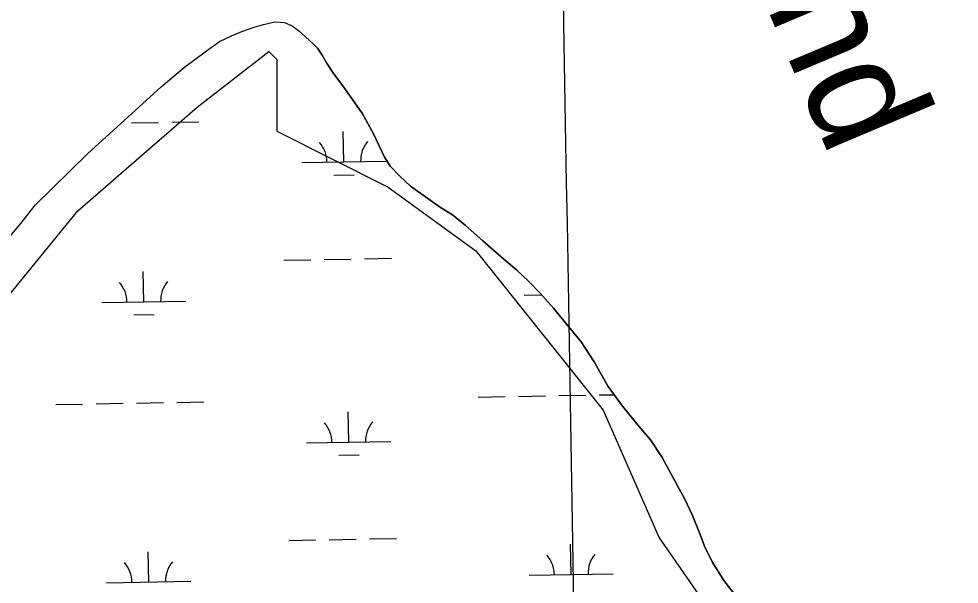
# Model space of a CAD drawing. Extents: x 3903937 to 3942190, y 260677 to 286651.
# Drawn here: x 3912613 to 3913730, y 280450 to 281121 of the extents above; entities that cross this region are included whole.
import ezdxf

# ---------------------------------------------------------------- set-up
doc = ezdxf.new("R2010")
doc.units = 0
for name, color, linetype in [('V-GRID-MAJR', 7, 'Continuous'), ('V-RIVR-IDEN', 7, 'Continuous'), ('V-SITE-VEGE', 7, 'Continuous'), ('V-TOPO-SHOR', 7, 'Continuous'), ('V-WETL-SWMP', 7, 'Continuous')]:
    doc.layers.add(name, color=color, linetype=linetype)

msp = doc.modelspace()

# ---------------------------------------------------------------- linework, layer by layer
at = {"layer": 'V-GRID-MAJR'}
msp.add_spline([(3913520.414, 266109.772), (3913415.549, 272167.798), (3913310.651, 278227.748), (3913205.754, 284287.69), (3913205.721, 284289.62200000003)], degree=3, dxfattribs=at)
at = {"layer": 'V-SITE-VEGE'}
msp.add_lwpolyline([(3912427.731, 280580.943), (3912683.073, 280893.189), (3912824.934, 281016.196), (3912910.051, 281082.428), (3912919.507, 281072.966), (3912919.507, 281035.119), (3912919.507, 280987.809), (3913051.91, 280921.574), (3913155.938, 280845.878), (3913307.254, 280656.639), (3913373.4560000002, 280505.246), (3913524.772, 280287.62200000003), (3913534.228, 280221.388), (3913590.972, 280107.842), (3913619.345, 279975.376), (3913619.345, 279814.52), (3913638.256, 279634.744), (3913676.089, 279454.967), (3913780.117, 279265.725), (3913884.147, 279038.639), (3913931.434, 278811.55), (3913988.1780000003, 278603.388), (3913978.72, 278527.692)], dxfattribs=at)
at = {"layer": 'V-TOPO-SHOR'}
for points in [[(3912541.974, 280791.99700000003), (3912615.3910000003, 280878.226), (3912632.244, 280900.001), (3912694.452, 280960.969), (3912782.096, 281040.338), (3912809.926, 281063.93700000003), (3912834.433, 281082.195), (3912851.435, 281094.251), (3912865.4250000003, 281101.116), (3912877.998, 281106.154), (3912892.7290000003, 281111.309), (3912903.577, 281114.68), (3912917.196, 281117.697), (3912928.436, 281116.74), (3912937.7770000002, 281112.734), (3912945.399, 281107.367)], [(3913468.639, 280431.025), (3913450.365, 280454.452), (3913437.292, 280475.481), (3913428.484, 280493.202), (3913421.529, 280511.04600000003), (3913413.2320000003, 280531.846), (3913403.848, 280552.043), (3913395.611, 280566.979), (3913377.038, 280600.433), (3913363.196, 280621.477), (3913347.004, 280640.396), (3913328.717, 280663.053), (3913313.038, 280684.895), (3913296.552, 280713.999), (3913280.903, 280737.69), (3913263.97, 280758.322), (3913248.252, 280777.852), (3913232.353, 280795.69), (3913218.4, 280809.94800000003), (3913204.578, 280822.818), (3913186.484, 280838.376), (3913164.288, 280857.705), (3913143.005, 280876.401), (3913128.247, 280888.515), (3913114.0500000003, 280897.381), (3913098.958, 280907.957), (3913078.378, 280922.479), (3913065.468, 280934.409), (3913054.2490000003, 280946.156), (3913047.179, 280956.91000000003), (3913034.369, 280984.567), (3913021.034, 281008.375), (3913009.285, 281025.375), (3912996.7800000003, 281043.309), (3912986.968, 281056.267), (3912979.4450000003, 281067.801), (3912973.449, 281078.23), (3912967.723, 281086.342), (3912962.414, 281091.824), (3912945.399, 281107.367)]]:
    msp.add_lwpolyline(points, dxfattribs=at)
at = {"layer": 'V-WETL-SWMP'}
for p, q in [((3912746.869117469, 280997.7528654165), (3912778.864161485, 280998.31603358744)), ((3912794.861683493, 280998.59761767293), (3912826.8567275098, 280999.1607858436)), ((3912999.0392037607, 280951.4416356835), (3912998.4056395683, 280987.4360602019)), ((3912949.046947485, 280950.56168541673), (3913049.0314600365, 280952.3215859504)), ((3912987.312632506, 280935.8018374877), (3913011.3089155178, 280936.22421361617)), ((3912927.6740611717, 280834.7356053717), (3912959.669105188, 280835.2987735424)), ((3912975.666627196, 280835.5803576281), (3913007.6616712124, 280836.1435257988)), ((3913023.65919322, 280836.4251098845), (3913055.654237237, 280836.988278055)), ((3912761.453056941, 280785.3726359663), (3912760.8194927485, 280821.3670604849)), ((3913213.2910679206, 280793.3257672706), (3913234.132380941, 280793.69261046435)), ((3912711.460800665, 280784.49268569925), (3912811.445313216, 280786.2525862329)), ((3912749.726485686, 280769.7328377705), (3912773.722768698, 280770.1552138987)), ((3913158.5690017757, 280672.2729653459), (3913190.5640457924, 280672.83613351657)), ((3913206.5615678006, 280673.11771760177), (3913238.5566118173, 280673.680885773)), ((3913254.5541338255, 280673.9624698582), (3913286.5491778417, 280674.5256380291)), ((3913302.5466998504, 280674.8072221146), (3913320.0589558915, 280675.11546814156)), ((3912656.73873452, 280663.43988377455), (3912688.733778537, 280664.00305194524)), ((3912704.731300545, 280664.28463603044), (3912736.7263445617, 280664.8478042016)), ((3912752.72386657, 280665.12938828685), (3912784.718910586, 280665.69255645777)), ((3912800.716432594, 280665.9741405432), (3912832.71147661, 280666.53730871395)), ((3913004.893952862, 280618.81815855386), (3913004.2603886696, 280654.81258307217)), ((3912954.901696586, 280617.938208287), (3913054.8862091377, 280619.6981088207)), ((3912993.167381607, 280603.178360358), (3913017.163664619, 280603.60073648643)), ((3912933.5288102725, 280502.1121282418), (3912965.523854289, 280502.6752964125)), ((3912981.521376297, 280502.95688049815), (3913013.5164203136, 280503.52004866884)), ((3913029.5139423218, 280503.80163275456), (3913061.5089863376, 280504.364800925)), ((3913269.1380732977, 280461.5822404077), (3913268.5045091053, 280497.5766649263)), ((3912767.307806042, 280452.7491588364), (3912766.6742418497, 280488.743583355)), ((3913219.1458170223, 280460.7022901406), (3913319.130329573, 280462.4621906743)), ((3912717.3155497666, 280451.8692085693), (3912817.3000623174, 280453.62910910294))]:
    msp.add_line(p, q, dxfattribs=at)
for points in [[(3912541.975, 280791.99700000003), (3912615.39, 280878.226), (3912632.2430000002, 280900), (3912694.452, 280960.97000000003), (3912782.095, 281040.337), (3912809.926, 281063.93700000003), (3912834.432, 281082.194), (3912851.436, 281094.252), (3912865.4250000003, 281101.117), (3912877.997, 281106.154), (3912892.7290000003, 281111.31), (3912903.578, 281114.68), (3912917.196, 281117.696), (3912928.436, 281116.741), (3912937.7770000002, 281112.734), (3912945.399, 281107.367), (3912962.415, 281091.825), (3912967.722, 281086.341), (3912973.449, 281078.23), (3912979.446, 281067.801), (3912986.968, 281056.268), (3912996.779, 281043.31), (3913009.284, 281025.374), (3913021.034, 281008.375), (3913034.3680000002, 280984.566), (3913047.1780000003, 280956.911), (3913054.2490000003, 280946.157), (3913065.468, 280934.409), (3913078.379, 280922.48), (3913098.958, 280907.958), (3913114.051, 280897.381), (3913128.2460000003, 280888.515), (3913143.005, 280876.401), (3913164.287, 280857.705), (3913186.484, 280838.377), (3913204.578, 280822.817), (3913218.4, 280809.94800000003), (3913232.353, 280795.689), (3913248.252, 280777.851), (3913263.969, 280758.321), (3913280.9020000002, 280737.691), (3913296.552, 280713.999), (3913313.038, 280684.896), (3913328.718, 280663.053), (3913347.005, 280640.397), (3913363.1950000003, 280621.476), (3913377.037, 280600.434), (3913395.611, 280566.979), (3913403.848, 280552.043), (3913413.233, 280531.84500000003), (3913421.528, 280511.047), (3913428.484, 280493.202), (3913437.292, 280475.48)], [(3913437.292, 280475.48), (3913450.364, 280454.451), (3913468.639, 280431.02400000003)]]:
    msp.add_lwpolyline(points, dxfattribs=at)
for centre, radius, start, end in [((3912943.796467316, 280950.94414460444), 35.24628790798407, 0.23658072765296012, 41.78023906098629), ((3913054.265228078, 280952.8885860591), 35.24628790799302, 140.23657772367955, 181.78023605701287), ((3912706.2103204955, 280784.87514488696), 35.24628790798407, 0.23658072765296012, 41.78023906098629), ((3912816.679081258, 280786.81958634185), 35.24628790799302, 140.23657772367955, 181.78023605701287), ((3912949.651216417, 280618.32066747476), 35.24628790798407, 0.23658072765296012, 41.78023906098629), ((3913060.1199771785, 280620.2651089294), 35.24628790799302, 140.23657772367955, 181.78023605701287), ((3913213.895336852, 280461.0847493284), 35.24628790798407, 0.23658072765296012, 41.78023906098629), ((3913324.3640976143, 280463.0291907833), 35.24628790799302, 140.23657772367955, 181.78023605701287), ((3912712.0650695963, 280452.25166775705), 35.24628790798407, 0.23658072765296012, 41.78023906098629), ((3912822.5338303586, 280454.19610921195), 35.24628790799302, 140.23657772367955, 181.78023605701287)]:
    msp.add_arc(centre, radius, start, end, dxfattribs=at)

# ---------------------------------------------------------------- texts
at = {"layer": 'V-RIVR-IDEN'}
msp.add_text('Grand', height=132.99973599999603, rotation=292.85806116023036, dxfattribs=at).set_placement((3913385.186861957, 281410.11632204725))

doc.saveas('drawing.dxf')
